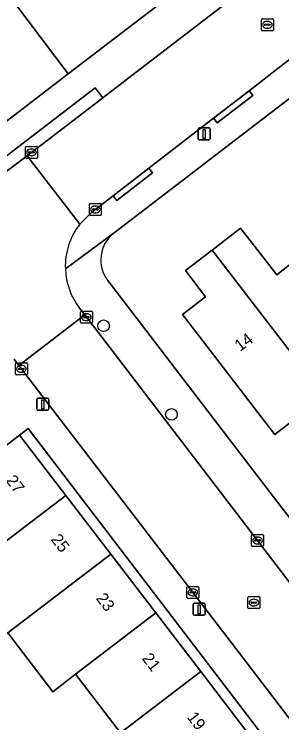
# Model space of a CAD drawing. Extents: x 159352 to 160617, y 385888 to 387323.
# Drawn here: x 159862.6 to 159885, y 386877.6 to 386937 of the extents above; entities that cross this region are included whole.
import ezdxf

# ---------------------------------------------------------------- set-up
doc = ezdxf.new("R2010")
doc.units = 0
for name, color, linetype in [('IMGEO_Boom', 7, 'Continuous'), ('IMGEO_Erf', 7, 'Continuous'), ('IMGEO_Kolk', 7, 'Continuous'), ('IMGEO_Lichtmast', 7, 'Continuous'), ('IMGEO_Muur', 7, 'Continuous'), ('IMGEO_Pand', 7, 'Continuous'), ('IMGEO_Pand_nummerreeks', 7, 'Continuous'), ('IMGEO_Rijbaan_lokaal_open', 7, 'Continuous'), ('IMGEO_Rioolput', 7, 'Continuous'), ('IMGEO_Voetpad_open', 7, 'Continuous')]:
    doc.layers.add(name, color=color, linetype=linetype)

msp = doc.modelspace()

# ---------------------------------------------------------------- linework, layer by layer
at = {"layer": 'IMGEO_Boom'}
for centre in [(159870.104, 386910.851), (159875.792, 386903.429)]:
    msp.add_circle(centre, 0.489, dxfattribs=at)
at = {"layer": 'IMGEO_Erf'}
for points in [[(159862.047, 386942.666), (159864.589, 386939.336), (159862.658, 386937.862), (159867.142, 386931.956), (159888.444, 386948.254), (159850.713, 386997.482)], [(159903.27, 386943.408), (159870.984, 386918.637)], [(159870.46, 386914.646), (159881.018, 386900.864), (159886.259, 386894.024), (159886.806, 386894.44), (159896.45, 386901.779), (159906.58, 386909.489), (159908.807, 386911.184), (159914.819, 386915.759), (159922.908, 386921.915), (159923.216, 386922.15), (159907.427, 386942.853)], [(159888.619, 386904.958), (159884.453, 386901.745), (159883.592, 386902.861), (159876.702, 386911.797), (159878.641, 386913.292), (159876.96, 386915.472), (159879.19, 386917.191), (159881.584, 386919.037), (159884.604, 386915.12), (159886.217, 386916.364)], [(159916.647, 386833.104), (159863.785, 386902.248), (159863.073, 386901.695), (159866.935, 386896.652), (159870.703, 386891.731), (159874.472, 386886.809), (159878.241, 386881.887), (159882.01, 386876.966)], [(159867.765, 386881.673), (159865.847, 386880.204), (159862.079, 386885.126), (159861.612, 386884.768), (159857.843, 386889.69), (159860.238, 386891.525), (159856.272, 386896.716), (159859.104, 386898.655), (159859.711, 386899.12), (159859.112, 386899.927), (159855.895, 386897.457), (159853.561, 386895.665), (159851.2, 386893.852), (159848.839, 386892.039), (159846.478, 386890.226), (159848.502, 386887.582), (159850.388, 386889.025), (159853.056, 386885.538), (159855.462, 386882.395), (159853.441, 386880.848), (159855.902, 386877.633), (159857.815, 386879.097), (159860.483, 386875.61)], [(159871.529, 386876.747), (159867.765, 386881.673)]]:
    msp.add_lwpolyline(points, dxfattribs=at)
msp.add_arc((159872.713, 386916.38), 2.843, 127.45105, 217.58918, dxfattribs=at)
at = {"layer": 'IMGEO_Kolk'}
for p, q in [((159863.557, 386924.952), (159863.557, 386925.804)), ((159863.632, 386925.878), (159864.484, 386925.878)), ((159863.816, 386925.372), (159863.816, 386925.384)), ((159864.254, 386925.335), (159863.856, 386925.335)), ((159863.859, 386925.421), (159864.257, 386925.421)), ((159864.045, 386925.658), (159864.07, 386925.658)), ((159864.3, 386925.384), (159864.3, 386925.372)), ((159864.558, 386925.804), (159864.558, 386924.952)), ((159864.484, 386924.878), (159863.632, 386924.878)), ((159864.068, 386925.098), (159864.043, 386925.098)), ((159868.912, 386920.168), (159868.912, 386921.02)), ((159868.987, 386921.094), (159869.839, 386921.094)), ((159869.171, 386920.588), (159869.171, 386920.6)), ((159869.214, 386920.637), (159869.612, 386920.637)), ((159869.4, 386920.874), (159869.425, 386920.874)), ((159869.655, 386920.6), (159869.655, 386920.588)), ((159869.913, 386921.02), (159869.913, 386920.168)), ((159869.839, 386920.094), (159868.987, 386920.094)), ((159869.609, 386920.551), (159869.211, 386920.551)), ((159869.423, 386920.314), (159869.398, 386920.314)), ((159868.166, 386911.149), (159868.166, 386912.001)), ((159868.241, 386912.075), (159869.093, 386912.075)), ((159868.654, 386911.855), (159868.679, 386911.855)), ((159869.167, 386912.001), (159869.167, 386911.149)), ((159869.093, 386911.075), (159868.241, 386911.075)), ((159868.425, 386911.569), (159868.425, 386911.581)), ((159868.863, 386911.532), (159868.465, 386911.532)), ((159868.468, 386911.618), (159868.866, 386911.618)), ((159868.677, 386911.295), (159868.652, 386911.295)), ((159868.909, 386911.581), (159868.909, 386911.569)), ((159862.717, 386906.818), (159862.717, 386907.67)), ((159862.792, 386907.744), (159863.644, 386907.744)), ((159863.205, 386907.524), (159863.23, 386907.524)), ((159863.718, 386907.67), (159863.718, 386906.818)), ((159862.976, 386907.238), (159862.976, 386907.25)), ((159863.414, 386907.201), (159863.016, 386907.201)), ((159863.019, 386907.287), (159863.417, 386907.287)), ((159863.228, 386906.964), (159863.203, 386906.964)), ((159863.46, 386907.25), (159863.46, 386907.238)), ((159863.644, 386906.744), (159862.792, 386906.744)), ((159882.498, 386892.446), (159882.498, 386893.298)), ((159882.573, 386893.372), (159883.425, 386893.372)), ((159883.499, 386893.298), (159883.499, 386892.446)), ((159882.757, 386892.866), (159882.757, 386892.878)), ((159883.195, 386892.829), (159882.797, 386892.829)), ((159882.8, 386892.915), (159883.198, 386892.915)), ((159882.986, 386893.152), (159883.011, 386893.152)), ((159883.241, 386892.878), (159883.241, 386892.866)), ((159883.425, 386892.372), (159882.573, 386892.372)), ((159883.009, 386892.592), (159882.984, 386892.592)), ((159877.08, 386888.093), (159877.08, 386888.945)), ((159877.155, 386889.019), (159878.007, 386889.019)), ((159877.339, 386888.513), (159877.339, 386888.525)), ((159877.382, 386888.562), (159877.78, 386888.562)), ((159877.568, 386888.799), (159877.593, 386888.799)), ((159877.823, 386888.525), (159877.823, 386888.513)), ((159878.081, 386888.945), (159878.081, 386888.093)), ((159878.007, 386888.019), (159877.155, 386888.019)), ((159877.777, 386888.476), (159877.379, 386888.476)), ((159877.591, 386888.239), (159877.566, 386888.239))]:
    msp.add_line(p, q, dxfattribs=at)
for points in [[(159863.557, 386924.952), (159863.557, 386925.804)], [(159863.632, 386925.878), (159864.484, 386925.878)], [(159864.558, 386925.804), (159864.558, 386924.952)], [(159864.484, 386924.878), (159863.632, 386924.878)], [(159868.912, 386920.168), (159868.912, 386921.02)], [(159868.987, 386921.094), (159869.839, 386921.094)], [(159869.913, 386921.02), (159869.913, 386920.168)], [(159869.839, 386920.094), (159868.987, 386920.094)], [(159868.166, 386911.149), (159868.166, 386912.001)], [(159868.241, 386912.075), (159869.093, 386912.075)], [(159869.167, 386912.001), (159869.167, 386911.149)], [(159869.093, 386911.075), (159868.241, 386911.075)], [(159862.717, 386906.818), (159862.717, 386907.67)], [(159862.792, 386907.744), (159863.644, 386907.744)], [(159863.718, 386907.67), (159863.718, 386906.818)], [(159863.644, 386906.744), (159862.792, 386906.744)], [(159882.498, 386892.446), (159882.498, 386893.298)], [(159882.573, 386893.372), (159883.425, 386893.372)], [(159883.499, 386893.298), (159883.499, 386892.446)], [(159883.425, 386892.372), (159882.573, 386892.372)], [(159877.08, 386888.093), (159877.08, 386888.945)], [(159877.155, 386889.019), (159878.007, 386889.019)], [(159878.081, 386888.945), (159878.081, 386888.093)], [(159878.007, 386888.019), (159877.155, 386888.019)]]:
    msp.add_lwpolyline(points, dxfattribs=at)
for centre, radius, start, end in [((159863.634, 386925.802), 0.0765, 91.55205, 178.44795), ((159863.634, 386925.802), 0.0765, 91.55205, 178.44795), ((159863.856, 386925.381), 0.0403, 85.87752, 175.75265), ((159863.853, 386925.371), 0.0366, 178.93798, 274.71019), ((159864.257, 386925.378), 0.043, 264.86636, 352.45326), ((159864.261, 386925.383), 0.0386, 1.73085, 96.63898), ((159864.482, 386925.802), 0.0765, 1.55205, 88.44795), ((159864.482, 386925.802), 0.0765, 1.55205, 88.44795), ((159863.634, 386924.954), 0.0765, 181.55205, 268.44795), ((159863.634, 386924.954), 0.0765, 181.55205, 268.44795), ((159864.482, 386924.954), 0.0765, 271.55205, 358.44795), ((159864.482, 386924.954), 0.0765, 271.55205, 358.44795), ((159868.989, 386921.018), 0.0765, 91.55205, 178.44795), ((159868.989, 386921.018), 0.0765, 91.55205, 178.44795), ((159869.211, 386920.597), 0.0403, 85.87752, 175.75265), ((159869.208, 386920.587), 0.0366, 178.93798, 274.71019), ((159869.612, 386920.594), 0.043, 264.86636, 352.45326), ((159869.616, 386920.599), 0.0386, 1.73085, 96.63898), ((159869.837, 386921.018), 0.0765, 1.55205, 88.44795), ((159869.837, 386921.018), 0.0765, 1.55205, 88.44795), ((159868.989, 386920.17), 0.0765, 181.55205, 268.44795), ((159868.989, 386920.17), 0.0765, 181.55205, 268.44795), ((159869.837, 386920.17), 0.0765, 271.55205, 358.44795), ((159869.837, 386920.17), 0.0765, 271.55205, 358.44795), ((159868.243, 386911.999), 0.0765, 91.55205, 178.44795), ((159868.243, 386911.999), 0.0765, 91.55205, 178.44795), ((159869.091, 386911.999), 0.0765, 1.55205, 88.44795), ((159869.091, 386911.999), 0.0765, 1.55205, 88.44795), ((159868.243, 386911.151), 0.0765, 181.55205, 268.44795), ((159868.243, 386911.151), 0.0765, 181.55205, 268.44795), ((159868.465, 386911.578), 0.0403, 85.87752, 175.75265), ((159868.462, 386911.568), 0.0366, 178.93798, 274.71019), ((159868.866, 386911.575), 0.043, 264.86636, 352.45326), ((159868.87, 386911.58), 0.0386, 1.73085, 96.63898), ((159869.091, 386911.151), 0.0765, 271.55205, 358.44795), ((159869.091, 386911.151), 0.0765, 271.55205, 358.44795), ((159862.794, 386907.668), 0.0765, 91.55205, 178.44795), ((159862.794, 386907.668), 0.0765, 91.55205, 178.44795), ((159863.642, 386907.668), 0.0765, 1.55205, 88.44795), ((159863.642, 386907.668), 0.0765, 1.55205, 88.44795), ((159863.016, 386907.247), 0.0403, 85.87752, 175.75265), ((159863.013, 386907.237), 0.0366, 178.93798, 274.71019), ((159863.417, 386907.244), 0.043, 264.86636, 352.45326), ((159863.421, 386907.249), 0.0386, 1.73085, 96.63898), ((159862.794, 386906.82), 0.0765, 181.55205, 268.44795), ((159862.794, 386906.82), 0.0765, 181.55205, 268.44795), ((159863.642, 386906.82), 0.0765, 271.55205, 358.44795), ((159863.642, 386906.82), 0.0765, 271.55205, 358.44795), ((159882.575, 386893.296), 0.0765, 91.55205, 178.44795), ((159882.575, 386893.296), 0.0765, 91.55205, 178.44795), ((159883.423, 386893.296), 0.0765, 1.55205, 88.44795), ((159883.423, 386893.296), 0.0765, 1.55205, 88.44795), ((159882.797, 386892.875), 0.0403, 85.87752, 175.75265), ((159882.794, 386892.865), 0.0366, 178.93798, 274.71019), ((159883.198, 386892.872), 0.043, 264.86636, 352.45326), ((159883.202, 386892.877), 0.0386, 1.73085, 96.63898), ((159882.575, 386892.448), 0.0765, 181.55205, 268.44795), ((159882.575, 386892.448), 0.0765, 181.55205, 268.44795), ((159883.423, 386892.448), 0.0765, 271.55205, 358.44795), ((159883.423, 386892.448), 0.0765, 271.55205, 358.44795), ((159877.157, 386888.943), 0.0765, 91.55205, 178.44795), ((159877.157, 386888.943), 0.0765, 91.55205, 178.44795), ((159877.379, 386888.522), 0.0403, 85.87752, 175.75265), ((159877.376, 386888.512), 0.0366, 178.93798, 274.71019), ((159877.78, 386888.519), 0.043, 264.86636, 352.45326), ((159877.784, 386888.524), 0.0386, 1.73085, 96.63898), ((159878.005, 386888.943), 0.0765, 1.55205, 88.44795), ((159878.005, 386888.943), 0.0765, 1.55205, 88.44795), ((159877.157, 386888.095), 0.0765, 181.55205, 268.44795), ((159877.157, 386888.095), 0.0765, 181.55205, 268.44795), ((159878.005, 386888.095), 0.0765, 271.55205, 358.44795), ((159878.005, 386888.095), 0.0765, 271.55205, 358.44795)]:
    msp.add_arc(centre, radius, start, end, dxfattribs=at)
for centre, major_axis, ratio, start_param, end_param in [((159864.044, 386925.378), (-0.387, 0.002), 0.722429, 4.712389, 7.853982), ((159864.069, 386925.378), (-0.39, 0.002), 0.717154, 1.570796, 4.712389), ((159869.399, 386920.594), (-0.387, 0.002), 0.722429, 4.712389, 7.853982), ((159869.424, 386920.594), (-0.39, 0.002), 0.717154, 1.570796, 4.712389), ((159868.653, 386911.575), (-0.387, 0.002), 0.722429, 4.712389, 7.853982), ((159868.678, 386911.575), (-0.39, 0.002), 0.717154, 1.570796, 4.712389), ((159863.204, 386907.244), (-0.387, 0.002), 0.722429, 4.712389, 7.853982), ((159863.229, 386907.244), (-0.39, 0.002), 0.717154, 1.570796, 4.712389), ((159882.985, 386892.872), (-0.387, 0.002), 0.722429, 4.712389, 7.853982), ((159883.01, 386892.872), (-0.39, 0.002), 0.717154, 1.570796, 4.712389), ((159877.567, 386888.519), (-0.387, 0.002), 0.722429, 4.712389, 7.853982), ((159877.592, 386888.519), (-0.39, 0.002), 0.717154, 1.570796, 4.712389)]:
    msp.add_ellipse(centre, major_axis=major_axis, ratio=ratio, start_param=start_param, end_param=end_param, dxfattribs=at)
at = {"layer": 'IMGEO_Lichtmast'}
for p, q in [((159878.03, 386926.525), (159878.03, 386927.325)), ((159878.03, 386927.325), (159878.03, 386926.525)), ((159878.13, 386927.425), (159878.92, 386927.425)), ((159878.92, 386927.425), (159878.13, 386927.425)), ((159879.02, 386927.325), (159879.02, 386926.525)), ((159879.02, 386926.525), (159879.02, 386927.325)), ((159878.92, 386926.425), (159878.13, 386926.425)), ((159878.13, 386926.425), (159878.92, 386926.425)), ((159864.519, 386903.884), (159864.519, 386904.684)), ((159864.519, 386904.684), (159864.519, 386903.884)), ((159864.619, 386904.784), (159865.409, 386904.784)), ((159865.409, 386904.784), (159864.619, 386904.784)), ((159865.509, 386904.684), (159865.509, 386903.884)), ((159865.509, 386903.884), (159865.509, 386904.684)), ((159865.409, 386903.784), (159864.619, 386903.784)), ((159864.619, 386903.784), (159865.409, 386903.784)), ((159877.616, 386886.71), (159877.616, 386887.51)), ((159877.616, 386887.51), (159877.616, 386886.71)), ((159877.716, 386887.61), (159878.506, 386887.61)), ((159878.506, 386887.61), (159877.716, 386887.61)), ((159878.606, 386887.51), (159878.606, 386886.71)), ((159878.606, 386886.71), (159878.606, 386887.51)), ((159878.506, 386886.61), (159877.716, 386886.61)), ((159877.716, 386886.61), (159878.506, 386886.61))]:
    msp.add_line(p, q, dxfattribs=at)
for points in [[(159878.45, 386927.3), (159878.6, 386927.3), (159878.6, 386926.55), (159878.45, 386926.55), (159878.45, 386927.3)], [(159864.939, 386904.659), (159865.089, 386904.659), (159865.089, 386903.909), (159864.939, 386903.909), (159864.939, 386904.659)], [(159878.036, 386887.485), (159878.186, 386887.485), (159878.186, 386886.735), (159878.036, 386886.735), (159878.036, 386887.485)]]:
    msp.add_lwpolyline(points, dxfattribs=at)
for centre, start, end in [((159878.13, 386927.325), 90, 180), ((159878.13, 386927.325), 90, 180), ((159878.92, 386927.325), 0, 90), ((159878.92, 386927.325), 360, 90), ((159878.13, 386926.525), 180, 270), ((159878.13, 386926.525), 180, 270), ((159878.92, 386926.525), 270, 0), ((159878.92, 386926.525), 270, 0), ((159864.619, 386904.684), 90, 180), ((159864.619, 386904.684), 90, 180), ((159865.409, 386904.684), 0, 90), ((159865.409, 386904.684), 360, 90), ((159864.619, 386903.884), 180, 270), ((159864.619, 386903.884), 180, 270), ((159865.409, 386903.884), 270, 0), ((159865.409, 386903.884), 270, 0), ((159877.716, 386887.51), 90, 180), ((159877.716, 386887.51), 90, 180), ((159878.506, 386887.51), 0, 90), ((159878.506, 386887.51), 360, 90), ((159877.716, 386886.71), 180, 270), ((159877.716, 386886.71), 180, 270), ((159878.506, 386886.71), 270, 0), ((159878.506, 386886.71), 270, 0)]:
    msp.add_arc(centre, 0.1, start, end, dxfattribs=at)
at = {"layer": 'IMGEO_Muur'}
msp.add_lwpolyline([(159886.259, 386894.024), (159881.018, 386900.864)], dxfattribs=at)
at = {"layer": 'IMGEO_Pand'}
for points in [[(159892.627, 386908.049), (159886.217, 386916.364), (159884.604, 386915.12), (159881.584, 386919.037), (159879.19, 386917.191), (159888.619, 386904.958)], [(159876.96, 386915.472), (159878.641, 386913.292), (159876.702, 386911.797), (159883.592, 386902.861), (159884.453, 386901.745), (159888.619, 386904.958), (159879.19, 386917.191)], [(159859.711, 386899.12), (159859.104, 386898.655), (159856.272, 386896.716), (159860.238, 386891.525), (159860.338, 386891.601), (159866.935, 386896.652), (159863.073, 386901.695)], [(159864.107, 386886.679), (159870.703, 386891.731), (159866.935, 386896.652), (159860.338, 386891.601), (159860.238, 386891.525), (159857.843, 386889.69), (159861.612, 386884.768), (159862.079, 386885.126)], [(159862.079, 386885.126), (159865.847, 386880.204), (159867.765, 386881.673), (159874.472, 386886.809), (159870.703, 386891.731), (159864.107, 386886.679)], [(159867.765, 386881.673), (159871.529, 386876.747), (159871.645, 386876.836), (159878.241, 386881.887), (159874.472, 386886.809)], [(159882.01, 386876.966), (159878.241, 386881.887), (159871.645, 386876.836), (159871.529, 386876.747), (159875.292, 386871.821), (159875.414, 386871.915)]]:
    msp.add_lwpolyline(points, close=True, dxfattribs=at)
at = {"layer": 'IMGEO_Rijbaan_lokaal_open'}
for points in [[(159898.095, 386951.446), (159895.185, 386949.171), (159890.089, 386945.351), (159872.839, 386932.091), (159870.04, 386929.952), (159863.692, 386925.098), (159868.115, 386919.365), (159869.134, 386920.379), (159870.902, 386921.744), (159873.886, 386924.048), (159879.324, 386928.247), (159882.295, 386930.54), (159885.453, 386932.979), (159898.903, 386943.243), (159901.703, 386945.379), (159901.889, 386945.521)], [(159860.725, 386927.055), (159867.142, 386931.956), (159862.658, 386937.862), (159860.116, 386941.192)], [(159868.115, 386919.365), (159863.692, 386925.098), (159862.036, 386923.833), (159850.09, 386914.701), (159854.423, 386909.085)], [(159862.606, 386908.045), (159863.004, 386907.526), (159868.525, 386911.76), (159868.084, 386912.335)], [(159893.507, 386879.167), (159890.632, 386882.91), (159890.186, 386883.493), (159868.525, 386911.76), (159863.004, 386907.526), (159881.47, 386883.452), (159901.575, 386857.157), (159920.837, 386832.09)]]:
    msp.add_lwpolyline(points, dxfattribs=at)
for centre, radius, start, end in [((159872.62, 386915.84), 5.72, 141.95953, 182.14791), ((159872.656, 386915.831), 5.756, 182.04584, 217.40512)]:
    msp.add_arc(centre, radius, start, end, dxfattribs=at)
at = {"layer": 'IMGEO_Rioolput'}
for p, q in [((159883.323, 386935.637), (159883.323, 386936.489)), ((159883.398, 386936.563), (159884.25, 386936.563)), ((159883.582, 386936.057), (159883.582, 386936.069)), ((159884.02, 386936.02), (159883.622, 386936.02)), ((159883.625, 386936.106), (159884.023, 386936.106)), ((159883.811, 386936.343), (159883.836, 386936.343)), ((159884.066, 386936.069), (159884.066, 386936.057)), ((159884.324, 386936.489), (159884.324, 386935.637)), ((159884.25, 386935.563), (159883.398, 386935.563)), ((159883.834, 386935.783), (159883.809, 386935.783)), ((159882.193, 386887.243), (159882.193, 386888.095)), ((159882.268, 386888.169), (159883.12, 386888.169)), ((159882.681, 386887.949), (159882.706, 386887.949)), ((159883.194, 386888.095), (159883.194, 386887.243)), ((159882.452, 386887.663), (159882.452, 386887.675)), ((159882.89, 386887.626), (159882.492, 386887.626)), ((159882.495, 386887.712), (159882.893, 386887.712)), ((159882.704, 386887.389), (159882.679, 386887.389)), ((159882.936, 386887.675), (159882.936, 386887.663)), ((159883.12, 386887.169), (159882.268, 386887.169))]:
    msp.add_line(p, q, dxfattribs=at)
for points in [[(159883.323, 386935.637), (159883.323, 386936.489)], [(159883.398, 386936.563), (159884.25, 386936.563)], [(159884.324, 386936.489), (159884.324, 386935.637)], [(159884.25, 386935.563), (159883.398, 386935.563)], [(159882.193, 386887.243), (159882.193, 386888.095)], [(159882.268, 386888.169), (159883.12, 386888.169)], [(159883.194, 386888.095), (159883.194, 386887.243)], [(159883.12, 386887.169), (159882.268, 386887.169)]]:
    msp.add_lwpolyline(points, dxfattribs=at)
for centre, radius, start, end in [((159883.4, 386936.487), 0.0765, 91.55205, 178.44795), ((159883.4, 386936.487), 0.0765, 91.55205, 178.44795), ((159883.622, 386936.066), 0.0403, 85.87752, 175.75265), ((159883.619, 386936.056), 0.0366, 178.93798, 274.71019), ((159884.023, 386936.063), 0.043, 264.86636, 352.45326), ((159884.027, 386936.068), 0.0386, 1.73085, 96.63898), ((159884.248, 386936.487), 0.0765, 1.55205, 88.44795), ((159884.248, 386936.487), 0.0765, 1.55205, 88.44795), ((159883.4, 386935.639), 0.0765, 181.55205, 268.44795), ((159883.4, 386935.639), 0.0765, 181.55205, 268.44795), ((159884.248, 386935.639), 0.0765, 271.55205, 358.44795), ((159884.248, 386935.639), 0.0765, 271.55205, 358.44795), ((159882.27, 386888.093), 0.0765, 91.55205, 178.44795), ((159882.27, 386888.093), 0.0765, 91.55205, 178.44795), ((159883.118, 386888.093), 0.0765, 1.55205, 88.44795), ((159883.118, 386888.093), 0.0765, 1.55205, 88.44795), ((159882.492, 386887.672), 0.0403, 85.87752, 175.75265), ((159882.489, 386887.662), 0.0366, 178.93798, 274.71019), ((159882.893, 386887.669), 0.043, 264.86636, 352.45326), ((159882.897, 386887.674), 0.0386, 1.73085, 96.63898), ((159882.27, 386887.245), 0.0765, 181.55205, 268.44795), ((159882.27, 386887.245), 0.0765, 181.55205, 268.44795), ((159883.118, 386887.245), 0.0765, 271.55205, 358.44795), ((159883.118, 386887.245), 0.0765, 271.55205, 358.44795)]:
    msp.add_arc(centre, radius, start, end, dxfattribs=at)
for centre, major_axis, ratio, start_param, end_param in [((159883.81, 386936.063), (-0.387, 0.002), 0.722429, 4.712389, 7.853982), ((159883.835, 386936.063), (-0.39, 0.002), 0.717154, 1.570796, 4.712389), ((159882.68, 386887.669), (-0.387, 0.002), 0.722429, 4.712389, 7.853982), ((159882.705, 386887.669), (-0.39, 0.002), 0.717154, 1.570796, 4.712389)]:
    msp.add_ellipse(centre, major_axis=major_axis, ratio=ratio, start_param=start_param, end_param=end_param, dxfattribs=at)
at = {"layer": 'IMGEO_Voetpad_open'}
for points in [[(159889.583, 386946.772), (159888.444, 386948.254), (159867.142, 386931.956), (159860.725, 386927.055), (159767.092, 386855.2), (159764.634, 386853.314), (159759.06, 386849.037), (159757.568, 386847.881), (159754.463, 386845.502), (159754.341, 386845.409), (159711.401, 386812.51)], [(159901.889, 386945.521), (159901.703, 386945.379), (159902.006, 386944.982), (159899.206, 386942.846), (159898.903, 386943.243), (159885.453, 386932.979), (159882.295, 386930.54), (159882.6, 386930.145), (159879.629, 386927.852), (159879.324, 386928.247), (159873.886, 386924.048), (159874.191, 386923.653), (159871.207, 386921.349), (159870.902, 386921.744), (159869.134, 386920.379), (159868.115, 386919.365)], [(159802.886, 386878.378), (159805.799, 386880.618), (159817.951, 386889.989), (159822.678, 386893.635), (159822.462, 386893.897), (159825.44, 386896.176), (159825.631, 386895.912), (159828.049, 386897.777), (159827.863, 386898.016), (159830.825, 386900.323), (159831.028, 386900.075), (159839.06, 386906.269), (159844.285, 386910.263), (159843.982, 386910.66), (159847.001, 386912.968), (159847.304, 386912.571), (159850.09, 386914.701), (159862.036, 386923.833), (159861.404, 386924.659), (159869.408, 386930.778), (159870.04, 386929.952), (159872.839, 386932.091), (159890.089, 386945.351)], [(159866.904, 386915.626), (159870.98, 386918.638), (159870.984, 386918.637), (159903.27, 386943.408)], [(159870.984, 386918.637), (159870.98, 386918.638), (159866.904, 386915.626)], [(159894.4, 386883.464), (159894.357, 386883.453), (159888.836, 386890.585), (159888.851, 386890.641), (159886.259, 386894.024), (159881.018, 386900.864), (159870.46, 386914.646)], [(159868.084, 386912.335), (159868.525, 386911.76), (159890.186, 386883.493), (159890.582, 386883.797), (159893.903, 386879.471), (159893.507, 386879.167), (159906.413, 386862.363), (159926.071, 386836.716)], [(159861.527, 386909.122), (159855.391, 386904.773), (159859.112, 386899.927), (159859.711, 386899.12), (159863.073, 386901.695), (159863.785, 386902.248), (159916.647, 386833.104), (159916.196, 386832.726), (159917.798, 386830.645)], [(159901.575, 386857.157), (159881.47, 386883.452), (159863.004, 386907.526), (159862.606, 386908.045)]]:
    msp.add_lwpolyline(points, dxfattribs=at)
for points in [[(159870.04, 386929.952), (159869.408, 386930.778), (159861.404, 386924.659), (159862.036, 386923.833), (159863.692, 386925.098)], [(159882.295, 386930.54), (159879.324, 386928.247), (159879.629, 386927.852), (159882.6, 386930.145)], [(159870.902, 386921.744), (159871.207, 386921.349), (159874.191, 386923.653), (159873.886, 386924.048)]]:
    msp.add_lwpolyline(points, close=True, dxfattribs=at)
for centre, radius, start, end in [((159872.62, 386915.84), 5.72, 141.95953, 182.14791), ((159872.713, 386916.38), 2.843, 127.45105, 217.58918), ((159872.656, 386915.831), 5.756, 182.04584, 217.40512)]:
    msp.add_arc(centre, radius, start, end, dxfattribs=at)

# ---------------------------------------------------------------- texts
at = {"layer": 'IMGEO_Pand_nummerreeks'}
for s, rotation, p in [('14', 37.08631, (159881.542, 386908.647)), ('27', 307.44403, (159861.857, 386897.888)), ('25', 307.44403, (159865.639, 386892.949)), ('23', 307.44403, (159869.421, 386888.011)), ('21', 307.44403, (159873.271, 386882.982)), ('19', 307.44403, (159877.04, 386878.062))]:
    msp.add_text(s, height=1, rotation=rotation, dxfattribs=at).set_placement(p)

doc.saveas('drawing.dxf')
